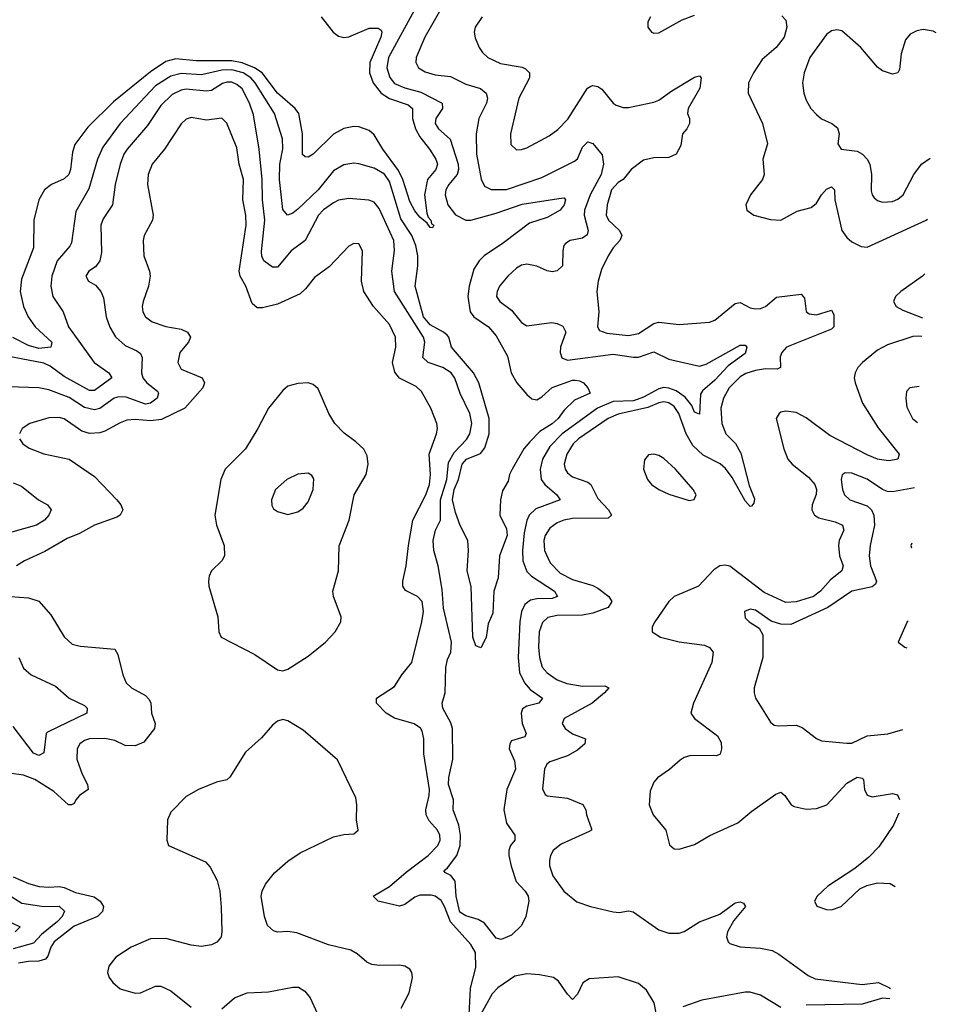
# Model space of a CAD drawing. Header units: inches. Extents: x 1694797 to 1849917, y 907313 to 1017959.
# Tile 692 of 834: x 1841955 to 1845562, y 954585 to 958459. Entities that reach past the tile are written whole.
import ezdxf

# ---------------------------------------------------------------- set-up
doc = ezdxf.new("R2010")
doc.units = ezdxf.units.IN
doc.header["$MEASUREMENT"] = 0
doc.layers.add('B8945', color=7, linetype='Continuous')

msp = doc.modelspace()

# ---------------------------------------------------------------- linework, layer by layer
at = {"layer": 'B8945', "color": 5}
for points, elevation in [([(1843515.5, 958510), (1843406.9, 958310), (1843399.7, 958270), (1843411, 958231), (1843430, 958208.4), (1843470, 958190.8), (1843533.2, 958173.2), (1843616.9, 958130), (1843619.4, 958110), (1843593.2, 958070), (1843590.2, 958050), (1843603.2, 958030), (1843648.7, 957988.7), (1843680.8, 957890), (1843681.9, 957870), (1843676.4, 957850), (1843643.3, 957810), (1843631.8, 957790), (1843628.7, 957770), (1843639.6, 957730), (1843670, 957690.9), (1843710, 957670.6), (1843730, 957670.1), (1843830, 957697.2), (1843932.8, 957732.8), (1844075.9, 957755.9), (1844097.3, 957757.3), (1844102.4, 957750), (1844097.1, 957730), (1844081.2, 957710), (1844030, 957681.1), (1843961.7, 957658.3), (1843859.1, 957580.9), (1843782.7, 957530), (1843763, 957510), (1843742.5, 957477.5), (1843723.9, 957410), (1843718.7, 957370), (1843728.3, 957310), (1843741.8, 957290), (1843800.1, 957250), (1843830, 957215.4), (1843874.4, 957134.4), (1843889.3, 957069.3), (1843911.3, 957030), (1843950, 956984.1), (1843970, 956967.2), (1843990, 956962.9), (1844010, 956974.7), (1844050, 957011.5), (1844130, 957040.7), (1844141.1, 957041.1), (1844158.5, 957038.5), (1844174, 957030), (1844190.8, 957010), (1844199.3, 956990), (1844138.7, 956961.3), (1844097.8, 956922.2), (1844073.3, 956890), (1844050, 956868.8), (1844001.8, 956838.2), (1843961.8, 956798.2), (1843939.4, 956770), (1843892.9, 956690), (1843882.9, 956670), (1843876.8, 956643.2), (1843854.8, 956605.2), (1843847.3, 956570), (1843844.8, 956510), (1843870, 956456), (1843872.9, 956430), (1843843.2, 956350), (1843837.8, 956262.2), (1843820.6, 956210), (1843816.2, 956123.8), (1843798.3, 956081.7), (1843790, 956028.7), (1843770, 955988), (1843750, 955995.3), (1843737.6, 956030), (1843731.8, 956228.2), (1843716.3, 956290), (1843721.5, 956370), (1843718.3, 956410), (1843688.7, 956468.7), (1843670, 956519.7), (1843658.2, 956570), (1843665.2, 956610), (1843681.5, 956650), (1843696.4, 956710), (1843713.8, 956730), (1843768.3, 956751.7), (1843785.5, 956774.5), (1843802.2, 956830), (1843802.8, 956890), (1843761.9, 957030), (1843740.9, 957070), (1843653.8, 957170), (1843643.5, 957210), (1843637.2, 957217.2), (1843622.8, 957230), (1843570, 957258.4), (1843544.1, 957290), (1843510.7, 957410), (1843522.2, 957490), (1843521.3, 957530), (1843514.4, 957570), (1843498.1, 957610), (1843455.5, 957675.5), (1843410, 957822.6), (1843390, 957850.8), (1843350, 957874.1), (1843290, 957892), (1843270, 957894.1), (1843230, 957887.6), (1843190, 957863.7), (1843129.5, 957790), (1843050, 957713.3), (1843030, 957697), (1843009.3, 957689.3), (1842990, 957712.3), (1842976.9, 957830), (1842978.9, 957890), (1842990.8, 957950.8), (1842989.4, 957990), (1842958.2, 958090), (1842882.2, 958210), (1842864.9, 958230), (1842834.4, 958250), (1842790, 958262.1), (1842750, 958260.8), (1842670, 958241.6), (1842590, 958247.3), (1842550, 958237.1), (1842490, 958199.1), (1842350.6, 958050), (1842282.4, 957957.6), (1842261.3, 957910), (1842227.1, 957792.9), (1842176.2, 957703.8), (1842159.1, 957580.9), (1842152.7, 957567.3), (1842103.1, 957510), (1842081.2, 957450), (1842077.9, 957410), (1842085, 957370), (1842125.8, 957310), (1842146.6, 957250), (1842248.7, 957110), (1842306.3, 957070), (1842317.6, 957050), (1842250, 957000.1), (1842230, 957000.4), (1842130, 957055.2), (1842075.7, 957095.7), (1842050, 957108), (1841870, 957141.7)], 540), ([(1843617.3, 958510), (1843549.5, 958390), (1843515.5, 958310), (1843513.7, 958290), (1843524.2, 958270), (1843550, 958253.1), (1843590, 958241.4), (1843650, 958235.9), (1843710, 958205.8), (1843767.8, 958187.8), (1843791.1, 958170), (1843795.9, 958150), (1843792.1, 958130), (1843761.4, 958070), (1843750.7, 958009.3), (1843752.5, 957930), (1843771.4, 957831.4), (1843784.1, 957804.1), (1843810.1, 957790.1), (1843870, 957790.6), (1844010, 957837.9), (1844138.2, 957901.8), (1844150, 957911.8), (1844170, 957957), (1844190, 957978.5), (1844210, 957971.3), (1844247, 957927), (1844252.4, 957890), (1844243.1, 957850), (1844199.7, 957770), (1844176.9, 957710), (1844176, 957690), (1844192.4, 957630), (1844188, 957612), (1844170, 957599.6), (1844120.5, 957590), (1844102.2, 957577.8), (1844096, 957570), (1844092.4, 957550), (1844091.5, 957490), (1844070, 957471.2), (1844050, 957467.1), (1844030, 957470.8), (1843990, 957489.2), (1843950, 957496.5), (1843930, 957492.7), (1843910, 957481.5), (1843876.3, 957450), (1843843, 957410), (1843833.5, 957390), (1843831.2, 957370), (1843844, 957350), (1843890, 957316.5), (1843930, 957266.9), (1843950, 957253.8), (1844047.1, 957267.1), (1844070, 957263.2), (1844092.8, 957252.8), (1844103.5, 957230), (1844083, 957170), (1844081.8, 957150), (1844088.3, 957128.4), (1844110, 957119.8), (1844290, 957142.9), (1844370, 957130.5), (1844390, 957131.4), (1844450, 957152.1), (1844510, 957123.8), (1844630, 957095.9), (1844656.5, 957103.5), (1844790, 957178.4), (1844810, 957178), (1844816.1, 957170), (1844810, 957145), (1844742.5, 957097.5), (1844690, 957040.2), (1844641.2, 956998.8), (1844634.4, 956985.6), (1844630, 956907.3), (1844610, 956914.7), (1844600.4, 956940.3), (1844574, 956974), (1844538.6, 956998.6), (1844510, 957009.4), (1844490, 957011.2), (1844470, 957006.4), (1844410, 956973.6), (1844370, 956959.7), (1844290, 956956.6), (1844229.1, 956930), (1844090.1, 956830), (1844040.9, 956779.1), (1844012.8, 956730), (1844002.6, 956690), (1844007.4, 956650), (1844022.1, 956630), (1844068.6, 956590), (1844081.7, 956570), (1843985.7, 956534.3), (1843959.8, 956510), (1843950, 956488), (1843940.5, 956439.5), (1843933.5, 956370), (1843934.5, 956330), (1843950, 956288.2), (1843969.5, 956270), (1844059.3, 956210), (1844071.3, 956190), (1844050, 956181.7), (1843990, 956180.3), (1843964.9, 956175.1), (1843942.3, 956157.7), (1843929.6, 956130), (1843923, 956090), (1843915.9, 955950), (1843921.5, 955890), (1843940.8, 955850), (1843963.1, 955823.1), (1844012.9, 955790), (1843997.6, 955770), (1843950, 955758.5), (1843933, 955747), (1843928.9, 955730), (1843931.7, 955690), (1843948.1, 955650), (1843942.2, 955637.8), (1843890, 955621.1), (1843883.3, 955610), (1843881.3, 955590), (1843902.6, 955542.6), (1843905.9, 955510), (1843872.4, 955430), (1843860.3, 955350), (1843870, 955297.4), (1843903.1, 955250), (1843903.1, 955230), (1843886.3, 955210), (1843880.2, 955190), (1843879.8, 955170), (1843888.8, 955128.8), (1843908.2, 955068.2), (1843943.6, 955030), (1843955.5, 955010), (1843957.9, 954990), (1843946.3, 954930), (1843930, 954894.6), (1843890, 954857.1), (1843850, 954839.8), (1843830, 954844.8), (1843784.3, 954904.3), (1843758.7, 954918.7), (1843710, 954932.3), (1843686.9, 954946.9), (1843673, 955010), (1843668.8, 955068.8), (1843651.9, 955091.9), (1843630, 955102), (1843624.2, 955110), (1843638.5, 955121.5), (1843674.7, 955170), (1843687.7, 955210), (1843689.9, 955250), (1843682.9, 955290), (1843661.3, 955350), (1843662.6, 955390), (1843642.3, 955450), (1843643.3, 955476.7), (1843660.1, 955550), (1843657.5, 955670), (1843651.7, 955691.7), (1843619.8, 955750), (1843618, 955770), (1843629.3, 955810.7), (1843631.4, 955910), (1843638.4, 955941.6), (1843651.7, 955970), (1843654.3, 956010), (1843623.2, 956143.2), (1843616.9, 956216.9), (1843601.5, 956310), (1843584.1, 956370), (1843581.5, 956410), (1843591, 956450), (1843610.7, 956490), (1843611.2, 956570), (1843636, 956650), (1843642.8, 956717.2), (1843664.2, 956755.8), (1843712.8, 956807.2), (1843725.8, 956830), (1843734.3, 956870), (1843726.7, 956910), (1843687.9, 956987.9), (1843667.8, 957047.8), (1843652.3, 957070), (1843620.4, 957090), (1843561.8, 957110), (1843541.6, 957130), (1843549.9, 957190), (1843543.7, 957210), (1843430.4, 957390), (1843419, 957470), (1843429.5, 957550.6), (1843426.8, 957590), (1843370, 957716.1), (1843350, 957741.1), (1843329.2, 957749.2), (1843250, 957755.8), (1843210, 957748.3), (1843190, 957738.8), (1843150, 957710.9), (1843130.8, 957690), (1843078.2, 957590), (1843023, 957550), (1842970, 957484.8), (1842950, 957485.6), (1842916.2, 957510), (1842908.5, 957528.5), (1842907, 957547), (1842919.8, 957670), (1842911, 957750), (1842909.6, 957830), (1842897.2, 957950), (1842875, 958085), (1842859.9, 958130), (1842830, 958186.4), (1842810, 958204.3), (1842790, 958212.5), (1842770, 958213.1), (1842752.6, 958207.4), (1842710, 958180.8), (1842690, 958177.5), (1842610, 958185.4), (1842590, 958181.1), (1842555.5, 958164.5), (1842510, 958121.7), (1842457.5, 958042.5), (1842378.6, 957950), (1842364.7, 957930), (1842350.1, 957890), (1842330.7, 957810), (1842320.1, 957730), (1842284.1, 957675.9), (1842274.8, 957650), (1842276.6, 957543.4), (1842270.2, 957510), (1842253.4, 957486.6), (1842227.8, 957470), (1842214.9, 957450), (1842226.4, 957430), (1842254, 957414), (1842274.7, 957390), (1842284.7, 957364.7), (1842295.5, 957290), (1842309.6, 957249.6), (1842331.6, 957211.6), (1842370, 957176.3), (1842416.1, 957156.1), (1842430, 957145.3), (1842436.6, 957130), (1842434.1, 957070), (1842439.6, 957050), (1842455.8, 957030), (1842496.9, 956996.9), (1842501.4, 956990), (1842495.9, 956970), (1842470.5, 956949.5), (1842450, 956946.4), (1842373.7, 956973.7), (1842344.8, 956975.2), (1842326.8, 956970), (1842270.6, 956929.4), (1842250, 956923.9), (1842210, 956933.2), (1842150, 956972.9), (1842070, 957002.7), (1842030, 957010.5), (1841910, 957014.7)], 560), ([(1843142, 958470), (1843188.1, 958410), (1843210, 958394.3), (1843230, 958388.6), (1843250, 958390.9), (1843330, 958425.8), (1843365.9, 958425.9), (1843377.3, 958417.3), (1843380.4, 958410), (1843376.6, 958390), (1843332.4, 958290), (1843331.1, 958250), (1843345.6, 958210), (1843377.6, 958170), (1843410, 958148.5), (1843483.3, 958123.3), (1843500.4, 958110), (1843501.1, 958070), (1843512.1, 958030), (1843530, 957997.5), (1843567.9, 957950), (1843592.2, 957910), (1843599.5, 957890), (1843592.6, 957870), (1843559.7, 957830), (1843547.7, 957770), (1843557.5, 957697.5), (1843562.5, 957682.5), (1843573.2, 957670), (1843575.9, 957655.9), (1843584.9, 957650), (1843579.9, 957640.1), (1843570, 957641.3), (1843558.7, 957658.7), (1843530, 957682), (1843510, 957707.4), (1843490, 957743.9), (1843462.7, 957830), (1843445.9, 957865.9), (1843383.4, 957950), (1843350, 958005.2), (1843330, 958022.2), (1843290, 958036.9), (1843270, 958038.1), (1843230, 958030.4), (1843190, 958008.7), (1843110, 957929.1), (1843090, 957917.4), (1843078.9, 957918.9), (1843068.2, 957928.2), (1843068.5, 958010), (1843053.7, 958090), (1843039.6, 958110), (1842969.6, 958170), (1842909.2, 958249.2), (1842879.5, 958270), (1842830, 958289.6), (1842790, 958296.9), (1842650, 958296.3), (1842570, 958305.1), (1842530, 958293.7), (1842470, 958253.1), (1842324.9, 958135.1), (1842223.5, 958036.5), (1842172, 957968), (1842162.5, 957937.5), (1842155.7, 957870), (1842148.4, 957850), (1842130, 957833), (1842080.3, 957810), (1842052.6, 957790), (1842030.2, 957750), (1842010.2, 957670), (1842010, 957561.2), (1841962.1, 957437.9), (1841957.4, 957390), (1841970.7, 957330), (1841988.5, 957290), (1842016.4, 957250), (1842081.7, 957190), (1842077.8, 957170), (1842030, 957165.6), (1841990, 957177), (1841928.3, 957208.3)], 520), ([(1843774.4, 958470), (1843746.9, 958430), (1843743.2, 958410), (1843747.3, 958387.3), (1843763.1, 958350), (1843776, 958330), (1843797.4, 958310), (1843846.9, 958286.9), (1843931.8, 958271.8), (1843945.5, 958265.5), (1843960.7, 958250), (1843961, 958230), (1843919.8, 958150), (1843886.5, 958010), (1843887.5, 957967.5), (1843910, 957947.4), (1843930, 957947.6), (1843950, 957954.9), (1844038.4, 958001.6), (1844073.1, 958026.9), (1844112.3, 958067.7), (1844189, 958190), (1844202.5, 958197.5), (1844210, 958200.2), (1844230, 958195.8), (1844246, 958186), (1844290, 958130.2), (1844301.9, 958121.9), (1844330, 958113.6), (1844350, 958114), (1844450, 958134), (1844470, 958142), (1844521.3, 958178.7), (1844610, 958232.4), (1844630, 958237.8), (1844636.3, 958230), (1844631.4, 958190), (1844585.8, 958110), (1844583.3, 958090), (1844591.2, 958070), (1844591.2, 958050), (1844580.8, 958030), (1844562.5, 958010), (1844556.3, 957963.7), (1844538.2, 957930), (1844510, 957916.4), (1844450, 957915.6), (1844410, 957906.3), (1844360.7, 957870), (1844329.7, 957830.3), (1844310, 957817.6), (1844284.4, 957790), (1844266.3, 957730), (1844263.1, 957690), (1844271.5, 957670), (1844315.4, 957630), (1844324.7, 957610), (1844316.9, 957590), (1844290, 957561.8), (1844270.2, 957530), (1844244.7, 957475.3), (1844231.6, 957430), (1844226, 957390), (1844233.6, 957310), (1844228.1, 957250), (1844236.1, 957236.1), (1844264.9, 957224.9), (1844350, 957216.9), (1844390, 957224.1), (1844450, 957263.5), (1844470, 957269.3), (1844550, 957259.4), (1844670, 957269), (1844690, 957276.9), (1844770, 957342.6), (1844790, 957346), (1844830, 957325.2), (1844850, 957320.6), (1844870, 957322.3), (1844890, 957330.2), (1844933.5, 957366.5), (1845030, 957379.1), (1845042.9, 957362.9), (1845050.1, 957310.2), (1845061.7, 957301.7), (1845090, 957297.2), (1845150, 957315.5), (1845158.8, 957298.8), (1845159.1, 957250), (1845150, 957241.2), (1844972.6, 957170), (1844953.9, 957150), (1844947.9, 957132.1), (1844948.9, 957090), (1844936, 957084), (1844890, 957084.8), (1844850, 957079), (1844812.8, 957067.2), (1844790, 957053.9), (1844746.7, 957010), (1844724, 956970), (1844714.3, 956930), (1844718.1, 956870), (1844734, 956830), (1844771.6, 956791.6), (1844792.9, 956752.9), (1844825.9, 956625.9), (1844846.4, 956573.6), (1844843.6, 956556.4), (1844834.6, 956545.4), (1844830, 956543.5), (1844810, 956566), (1844758.2, 956658.2), (1844732.8, 956692.8), (1844711.4, 956711.4), (1844645, 956745), (1844603.3, 956783.4), (1844577.3, 956830), (1844548.6, 956910), (1844530, 956937.4), (1844510, 956951.6), (1844490, 956955), (1844470, 956950.8), (1844426.5, 956933.5), (1844310, 956907), (1844270, 956890.3), (1844153.6, 956810), (1844133.4, 956790), (1844108, 956750), (1844097.6, 956710), (1844101.5, 956690), (1844110, 956676.5), (1844130, 956659.8), (1844190, 956638.6), (1844201.9, 956630), (1844230, 956575.1), (1844272.4, 956530), (1844283.5, 956510), (1844270, 956498.2), (1844130, 956496.7), (1844096, 956490), (1844070, 956479.2), (1844041.7, 956458.3), (1844023.3, 956430), (1844018.1, 956410), (1844020.1, 956370), (1844042.4, 956322.4), (1844081.6, 956281.6), (1844130, 956255.8), (1844210, 956232.3), (1844230, 956222.2), (1844273.4, 956190), (1844284.7, 956170), (1844270, 956145.9), (1844210, 956123.3), (1844170, 956116), (1844070, 956114.6), (1844033.8, 956106.2), (1844012.7, 956087.3), (1843999.5, 956050), (1843996.7, 955990), (1844000.1, 955950), (1844011.6, 955911.6), (1844030, 955888.9), (1844070, 955861.6), (1844107.7, 955847.7), (1844170, 955836), (1844257.3, 955837.3), (1844273.4, 955830), (1844256.8, 955810), (1844207.6, 955770), (1844097.8, 955710), (1844089.1, 955690), (1844102, 955670), (1844130, 955649.6), (1844181.7, 955630), (1844178.5, 955610), (1844150, 955584.9), (1844110, 955561.9), (1844041.1, 955538.9), (1844029, 955530), (1844019.7, 955510), (1844012.8, 955432.7), (1844022.4, 955410), (1844030, 955404.6), (1844110, 955395.8), (1844170.7, 955370.7), (1844183.2, 955350), (1844185.4, 955330), (1844204.9, 955275.1), (1844204.9, 955270), (1844195.5, 955264.5), (1844085.5, 955214.5), (1844054.8, 955190), (1844043.7, 955170), (1844039.2, 955150), (1844040.4, 955130), (1844053.2, 955090), (1844095.9, 955030), (1844148, 954988), (1844201.3, 954970), (1844290, 954949.2), (1844313.6, 954946.4), (1844350, 954952.9), (1844368.9, 954948.9), (1844470, 954878.5), (1844510, 954864.8), (1844550, 954864.3), (1844569.1, 954870.9), (1844630.6, 954909.4), (1844710, 954939.2), (1844770, 954983.9), (1844790, 954987.6), (1844803, 954983), (1844811, 954970), (1844765.3, 954914.7), (1844740.1, 954870), (1844735.9, 954850), (1844743, 954830), (1844750, 954823.7), (1844790, 954811), (1844870, 954806.3), (1844916.4, 954796.4), (1844942.3, 954782.3), (1845057.7, 954697.7), (1845084.6, 954684.6), (1845270, 954662.7), (1845334, 954670), (1845377.6, 954650), (1845381.2, 954647)], 580), ([(1844437.8, 958470), (1844426.7, 958450), (1844426.5, 958430), (1844440.5, 958410), (1844450, 958405.8), (1844470, 958407.2), (1844561.7, 958458.4), (1844610, 958476.5)], 620), ([(1844953.8, 958473.8), (1844970, 958457.3), (1844973.8, 958430), (1844962.9, 958390), (1844931.8, 958350), (1844877.2, 958302.8), (1844842.5, 958250), (1844823, 958210), (1844821.8, 958170), (1844877.7, 958050), (1844898.2, 957970), (1844879.6, 957910), (1844883.9, 957850), (1844877.3, 957830), (1844830.3, 957770), (1844812.4, 957730), (1844816.3, 957710), (1844844, 957690), (1844910, 957672.4), (1844950, 957670.2), (1845014.9, 957705.1), (1845070, 957720.1), (1845090, 957736.5), (1845109.9, 957770), (1845130, 957792.3), (1845150, 957801.3), (1845161.3, 957790), (1845162.8, 957750), (1845190.2, 957630), (1845210, 957601.3), (1845230, 957585.2), (1845266.4, 957566.4), (1845290, 957563.5), (1845522.2, 957670), (1845526.5, 957673.4)], 620), ([(1845510, 958420.2), (1845484.6, 958415.4), (1845458.3, 958401.7), (1845440.4, 958379.6), (1845424.1, 958324.1), (1845416.7, 958263.3), (1845410, 958249.2), (1845390, 958244.5), (1845350, 958257), (1845330, 958272), (1845264.2, 958350), (1845190, 958414.5), (1845170, 958418.4), (1845150, 958415.1), (1845130, 958400.7), (1845064.2, 958310), (1845042, 958250), (1845035.3, 958210), (1845040.3, 958170), (1845050, 958142.8), (1845068.5, 958110), (1845090, 958085.5), (1845110, 958068.5), (1845150.8, 958050), (1845172.9, 958032.9), (1845179.5, 958010), (1845174.4, 957970), (1845186.8, 957950), (1845250, 957941.3), (1845271.5, 957930), (1845290.1, 957910.1), (1845299.8, 957890), (1845306.3, 957850), (1845305.9, 957785.9), (1845309.1, 957770), (1845317.8, 957757.8), (1845330, 957746.9), (1845350, 957740.7), (1845390, 957743.9), (1845410, 957752.7), (1845430.8, 957770), (1845474, 957850), (1845503.1, 957890), (1845538.1, 957914.4)], 640), ([(1845561.8, 958407.7), (1845550, 958414), (1845510, 958420.2)], 640), ([(1843724, 954544), (1843728.7, 954648.7), (1843749.4, 954730), (1843748.2, 954788.2), (1843730, 954820.3), (1843649.7, 954909.7), (1843627.1, 954970), (1843613, 954993), (1843590, 955009.9), (1843574.4, 955014.4), (1843530, 955014.4), (1843510, 955006.7), (1843470, 954977.3), (1843450, 954971.3), (1843366.3, 954990), (1843346.3, 955010), (1843410, 955047.7), (1843475.6, 955104.4), (1843562.3, 955170), (1843600.6, 955210), (1843609.1, 955230), (1843607.8, 955250), (1843598.5, 955270), (1843566.1, 955306.1), (1843554.1, 955330), (1843553, 955350), (1843566.9, 955406.9), (1843568, 955430), (1843545.8, 955570), (1843545.7, 955630), (1843539.3, 955659.3), (1843531.9, 955671.9), (1843507.9, 955687.9), (1843430, 955711.1), (1843396.5, 955730), (1843359.7, 955770), (1843358.7, 955790), (1843430, 955834.9), (1843458.4, 955881.6), (1843498.5, 955930), (1843538.1, 956090), (1843543.9, 956130), (1843538.8, 956170), (1843520.4, 956190), (1843473, 956213), (1843463.2, 956230), (1843463.2, 956250), (1843476.2, 956310), (1843484.8, 956390), (1843502.5, 956490), (1843553, 956590), (1843567.8, 956630), (1843571.4, 956670), (1843566.7, 956750), (1843595, 956830), (1843598.8, 956850), (1843596.1, 956870), (1843573.3, 956930), (1843536, 956996), (1843515.1, 957015.1), (1843450, 957048.3), (1843431.7, 957071.7), (1843422.1, 957110), (1843435, 957170), (1843433.3, 957210), (1843410, 957258.9), (1843346.8, 957330), (1843308.9, 957390), (1843299.8, 957430), (1843303.5, 957550), (1843290, 957576.9), (1843270, 957578.9), (1843250, 957568.2), (1843173.5, 957486.5), (1843115.1, 957444.9), (1843080.3, 957399.7), (1843059.2, 957380.7), (1842970, 957339.9), (1842910, 957325.7), (1842890, 957325.2), (1842870, 957342.8), (1842844.9, 957410), (1842823.2, 957450), (1842818.5, 957470), (1842846.3, 957650), (1842844.6, 957690), (1842833.8, 957750), (1842835.7, 957830), (1842819.1, 957890), (1842810, 957954), (1842770, 958051.6), (1842750, 958071.6), (1842690, 958063.6), (1842630, 958073.5), (1842610, 958067.4), (1842590, 958049.7), (1842524.7, 957950), (1842476, 957890), (1842460.5, 957850), (1842458, 957810), (1842480.7, 957690), (1842477.6, 957670), (1842445.3, 957610), (1842441.3, 957590), (1842444.1, 957530), (1842466.2, 957470), (1842469.2, 957450), (1842462, 957410), (1842440.9, 957350), (1842437.4, 957330), (1842440.2, 957310), (1842450.2, 957290), (1842476.5, 957270), (1842530, 957251.3), (1842590, 957241.7), (1842615.9, 957230), (1842627.5, 957210), (1842619.7, 957190), (1842585.5, 957150), (1842577.2, 957110), (1842590, 957084.4), (1842672.8, 957050), (1842682.2, 957030), (1842676.3, 957010), (1842604.7, 956930), (1842513.6, 956886.4), (1842470, 956881.1), (1842410, 956886.4), (1842376.9, 956883.1), (1842350, 956873.3), (1842290, 956839.9), (1842270, 956833.2), (1842230.5, 956830.6), (1842199.3, 956839.3), (1842130, 956888.2), (1842110, 956893), (1842070, 956892.7), (1841994.9, 956870), (1841965.3, 956850), (1841954.6, 956830)], 580), ([(1845516.2, 957458.5), (1845507.3, 957450), (1845422.8, 957390), (1845401.7, 957370), (1845393.1, 957350), (1845404.3, 957330), (1845430, 957316), (1845507.9, 957285.8)], 620), ([(1845504.3, 957211.9), (1845493.4, 957213.4), (1845470, 957212.1), (1845370, 957179.1), (1845330, 957158.3), (1845271.9, 957110), (1845252.7, 957090), (1845242, 957070), (1845238.7, 957050), (1845241.9, 957030), (1845270.8, 956950), (1845333.4, 956853.4), (1845416, 956750), (1845410.4, 956730), (1845376.4, 956723.6), (1845354.8, 956725.2), (1845330, 956729.9), (1845290, 956746.2), (1845142.8, 956822.8), (1845050, 956891.9), (1845010, 956913.3), (1844970, 956918.5), (1844950, 956914.2), (1844943.1, 956910), (1844932.2, 956890), (1844962.2, 956770), (1844978.1, 956730), (1844994.8, 956710), (1845059.2, 956659.2), (1845083.7, 956630), (1845090.9, 956610), (1845089.7, 956590.3), (1845073.9, 956550), (1845072.4, 956530), (1845082, 956510), (1845099.2, 956499.2), (1845163.5, 956483.5), (1845193.2, 956470), (1845198.2, 956450), (1845179.5, 956410), (1845176.4, 956390), (1845180.4, 956350), (1845195.6, 956310), (1845190.1, 956290), (1845145.6, 956254.4), (1845105.8, 956210), (1845078.4, 956190), (1845010, 956168.2), (1844970, 956165.6), (1844884.6, 956204.6), (1844750, 956308.2), (1844730, 956312.9), (1844710.2, 956309.8), (1844686, 956294), (1844626, 956230), (1844530, 956189.8), (1844510, 956169.7), (1844454.2, 956090), (1844443.6, 956070), (1844444.2, 956050), (1844476.4, 956030), (1844550, 956010.9), (1844650, 955997.3), (1844668.8, 955988.8), (1844684.2, 955970), (1844679, 955930), (1844606.6, 955770), (1844596.5, 955730), (1844610.3, 955710), (1844701.4, 955641.4), (1844714.7, 955614.7), (1844717, 955590), (1844710.7, 955569.3), (1844696.9, 955563.1), (1844596.3, 955563.7), (1844570, 955556.5), (1844554, 955546), (1844511.4, 955508.6), (1844464.5, 955475.5), (1844450, 955458.9), (1844436.5, 955423.5), (1844431.9, 955370), (1844448.2, 955330), (1844497.5, 955270), (1844512.6, 955212.6), (1844530, 955197), (1844550, 955194.9), (1844610, 955213.1), (1844670.4, 955249.6), (1844781.2, 955298.8), (1844835.8, 955344.2), (1844930, 955412.1), (1844950, 955419.6), (1844966.4, 955406.4), (1844990.1, 955370.1), (1845002.9, 955362.8), (1845050, 955352.1), (1845090, 955355.1), (1845130.8, 955370), (1845210, 955454.8), (1845250, 955478.2), (1845270, 955475.2), (1845275.3, 955470), (1845279.2, 955430), (1845290, 955407.9), (1845310, 955400.7), (1845390, 955413.8), (1845408.9, 955408.9), (1845416.9, 955391.1)], 620), ([(1845494.9, 957015.4), (1845458, 957010), (1845444.7, 956995.3), (1845441.3, 956970), (1845446.1, 956933.9), (1845468, 956890), (1845488.1, 956874.2)], 640), ([(1841954.9, 956810), (1841967, 956790), (1841992.8, 956772.8), (1842050, 956751.3), (1842150.3, 956730.3), (1842250, 956661.8), (1842336.9, 956570), (1842352.8, 956550), (1842360.9, 956530), (1842350.3, 956510), (1842337.9, 956502.1), (1842250.1, 956469.9), (1842190, 956437.5), (1842141.9, 956418.1), (1842053.7, 956366.3), (1841974.4, 956330), (1841942, 956310)], 580), ([(1845475.8, 956616.7), (1845390, 956600.6), (1845370, 956602.2), (1845349.9, 956609.9), (1845290, 956651.1), (1845230, 956674.2), (1845203.5, 956676.5), (1845191.7, 956668.3), (1845187.5, 956650), (1845192.2, 956610), (1845200.7, 956590), (1845221.1, 956570), (1845290, 956546.4), (1845306.4, 956530), (1845315.5, 956510), (1845319.2, 956470), (1845301.2, 956390), (1845297.5, 956350), (1845303.4, 956310), (1845327.1, 956250), (1845321.9, 956238.1), (1845310, 956227.5), (1845230, 956209.9), (1845134.5, 956145.5), (1844990, 956079.1), (1844950, 956080.3), (1844912.6, 956092.6), (1844850, 956136.1), (1844830, 956139.7), (1844806.7, 956130), (1844810, 956105.5), (1844825.5, 956090), (1844864.5, 956064.5), (1844879.1, 956039.1), (1844879.2, 955950), (1844845.3, 955830), (1844844.6, 955810), (1844850.4, 955790), (1844910, 955694.8), (1844923.7, 955683.7), (1844940.3, 955680.3), (1845010, 955683.1), (1845034.1, 955674.1), (1845090, 955630.4), (1845110, 955622), (1845210, 955612.9), (1845230, 955612.9), (1845290, 955641.2), (1845371.1, 955648.9), (1845430.1, 955666.3)], 640), ([(1841930, 956636.8), (1841962.9, 956622.9), (1842029, 956570), (1842064.2, 956550), (1842078.6, 956530), (1842070.2, 956510), (1842052.3, 956490), (1842021.2, 956470), (1841875.6, 956430)], 560), ([(1845465.3, 956399.4), (1845462, 956390), (1845464.4, 956380.7)], 660), ([(1841918.8, 956190), (1841990, 956184.5), (1842030.9, 956170.9), (1842077.3, 956117.3), (1842130.2, 956030.2), (1842161.8, 956001.8), (1842193.8, 955993.8), (1842330, 955981.6), (1842341.8, 955961.8), (1842360.6, 955880.6), (1842374.3, 955850), (1842394.6, 955830), (1842450, 955799.8), (1842464.7, 955784.7), (1842470.9, 955770), (1842473.6, 955730), (1842487.6, 955690), (1842485.2, 955670), (1842444, 955616), (1842410, 955601.4), (1842370, 955603.4), (1842330, 955622.9), (1842290, 955630.8), (1842230, 955628.7), (1842210, 955622.7), (1842191.3, 955610), (1842181.2, 955590), (1842180.4, 955550), (1842201.1, 955490), (1842221.9, 955450), (1842224.2, 955430), (1842190, 955406.5), (1842175.9, 955390), (1842170, 955375.1), (1842158.8, 955370), (1842147.7, 955370), (1842090, 955422.3), (1842014.7, 955470), (1841970, 955486.6), (1841913.8, 955493.8)], 580), ([(1845450.6, 956092.9), (1845447.3, 956090), (1845412, 956010), (1845438, 955990), (1845445.5, 955986.9)], 660), ([(1841951.9, 955950), (1841970, 955907.5), (1842000.8, 955880.8), (1842096, 955836), (1842150.4, 955790), (1842210, 955760.8), (1842220.8, 955750), (1842219.5, 955730), (1842065, 955655), (1842059.6, 955650), (1842050, 955574.5), (1842030, 955563.5), (1842010, 955573.2), (1841930, 955677.5)], 560), ([(1843456.8, 954570), (1843487.5, 954630), (1843500.6, 954690), (1843497.7, 954710), (1843490, 954722.6), (1843470, 954734.6), (1843450, 954738.7), (1843370, 954737), (1843341.1, 954741.1), (1843320.5, 954750), (1843283.1, 954783.1), (1843257.5, 954797.5), (1843170, 954818.9), (1843046.2, 954866.2), (1843010, 954871.4), (1842970, 954869.3), (1842953.7, 954873.7), (1842930, 954895.3), (1842918.2, 954930), (1842905.2, 955010), (1842909, 955030), (1842922.4, 955057.6), (1842958.4, 955101.6), (1843010, 955148.5), (1843059.4, 955180.6), (1843190, 955243.6), (1843230, 955252.9), (1843270, 955255.5), (1843286.6, 955270), (1843280.4, 955310), (1843282, 955370), (1843277.3, 955397.3), (1843206.3, 955546.3), (1843070, 955664), (1843010, 955699.6), (1842990, 955705.1), (1842970, 955699.5), (1842950, 955682.9), (1842906.6, 955633.4), (1842843.2, 955576.8), (1842781.8, 955478.2), (1842770, 955468.2), (1842730, 955459.3), (1842659.1, 955430), (1842610, 955403), (1842550, 955340.9), (1842536.5, 955310), (1842534.3, 955230), (1842541.3, 955210), (1842685.7, 955145.7), (1842705, 955125), (1842732.1, 955072), (1842742.8, 955030), (1842747.6, 954967.6), (1842750.9, 954870), (1842747.7, 954850), (1842740.5, 954839.5), (1842731, 954829), (1842710, 954819.2), (1842670, 954812.3), (1842630, 954817.4), (1842530, 954844.4), (1842470, 954842.5), (1842393.4, 954810), (1842333.2, 954770), (1842305.3, 954734.7), (1842301.1, 954710), (1842307.6, 954690), (1842321.6, 954670), (1842350, 954646), (1842410, 954628.5), (1842430, 954630.2), (1842490, 954656.1), (1842510, 954656.1), (1842550, 954638.3), (1842630, 954574)], 620), ([(1845414.3, 955336.4), (1845392.9, 955290), (1845335, 955204.9), (1845296.3, 955163.7), (1845241, 955119), (1845135.5, 955050), (1845092.4, 955010), (1845082.7, 954990), (1845091.6, 954971.6), (1845130, 954957.9), (1845150, 954957.2), (1845187.1, 954970), (1845261.4, 955038.6), (1845288.3, 955051.7), (1845330, 955063.2), (1845379.8, 955059.8), (1845400.5, 955049)], 620), ([(1841930, 955086.6), (1841990, 955060.7), (1842031.4, 955048.6), (1842070, 955045.1), (1842110, 955048.5), (1842130, 955044.4), (1842175.1, 955024.9), (1842247.9, 955007.9), (1842271.4, 954990), (1842285.2, 954970), (1842281.1, 954950), (1842261.6, 954930), (1842170, 954891.8), (1842090.5, 954830), (1842077.6, 954810), (1842066.3, 954773.7), (1842056.9, 954763.1), (1842030, 954754.7), (1841990, 954753.7), (1841950, 954746.6)], 580), ([(1841910, 955016.6), (1841963.2, 954983.2), (1842050, 954970.1), (1842110, 954970.8), (1842131, 954951), (1842122.2, 954930), (1842104.5, 954910), (1842040.5, 954859.5), (1842010, 954825.3), (1841930, 954802.5)], 560), ([(1841924.9, 954904.9), (1841956.5, 954890), (1841938, 954870)], 540), ([(1844459.4, 954550), (1844451.2, 954591.2), (1844421.1, 954641.1), (1844390, 954666.8), (1844310, 954693.2), (1844195.3, 954684.7), (1844170.5, 954669.5), (1844150, 954624.2), (1844130, 954604.4), (1844110, 954624.5), (1844075.4, 954675.4), (1844055.6, 954690), (1844000.7, 954700.7), (1843950, 954704.5), (1843903.9, 954696.1), (1843836, 954650), (1843814.3, 954625.7), (1843770, 954545.4)], 580), ([(1842750, 954567.4), (1842800.8, 954610), (1842850, 954630.6), (1842934.1, 954634.1), (1843030, 954652.8), (1843051.7, 954651.7), (1843077.1, 954637.1), (1843098, 954610), (1843125.3, 954550)], 620), ([(1844950, 954572), (1844870, 954620.3), (1844830, 954633.2), (1844810, 954633), (1844639.4, 954600.6), (1844564.6, 954575.4)], 580), ([(1845379.2, 954606.6), (1845350, 954608.7), (1845270, 954585.6), (1845050, 954581.5)], 580)]:
    msp.add_lwpolyline(points, dxfattribs=dict(at, elevation=elevation))
for points, elevation in [([(1843089.7, 957029.7), (1843050, 957027.3), (1843010, 957016.9), (1842990, 957000.5), (1842933.8, 956930), (1842892.6, 956850), (1842844, 956770), (1842763.2, 956690), (1842747.1, 956650), (1842723.2, 956510), (1842730.2, 956470), (1842759.5, 956390), (1842761.6, 956350), (1842750.6, 956330), (1842710.3, 956289.7), (1842700.4, 956270), (1842697.6, 956250), (1842699.5, 956230), (1842734.3, 956110), (1842738.7, 956050), (1842748.5, 956030), (1842880.7, 955960.7), (1842970, 955900.4), (1842990, 955897.1), (1843010, 955903.8), (1843090, 955954.6), (1843158.9, 956010), (1843196, 956050), (1843218.8, 956090), (1843220.2, 956110), (1843189.9, 956190), (1843187.4, 956210), (1843209.8, 956290), (1843211.9, 956388.1), (1843252.1, 956490), (1843271.2, 956590), (1843318, 956670), (1843326.2, 956710), (1843322.4, 956742.4), (1843309.2, 956769.2), (1843278.2, 956798.2), (1843231.9, 956831.9), (1843195.4, 956870), (1843171.1, 956910), (1843130, 957006.6), (1843110, 957023)], 620), ([(1844450, 956749.8), (1844430, 956746.6), (1844413.3, 956726.7), (1844410.2, 956690), (1844425.4, 956650), (1844441.2, 956630), (1844470, 956610.2), (1844510, 956592.3), (1844590, 956567.6), (1844609.5, 956570.5), (1844616.3, 956590), (1844605.4, 956610), (1844536.1, 956690), (1844490, 956732.7), (1844470, 956743.7)], 620), ([(1843090, 956675.1), (1843050, 956671.1), (1843006.4, 956650), (1842961.1, 956610), (1842946, 956570), (1842946.8, 956546.8), (1842954.4, 956534.4), (1842970, 956523.7), (1843010, 956512), (1843050, 956522), (1843070, 956536.4), (1843090, 956561.6), (1843109.7, 956610), (1843112, 956652), (1843104.9, 956664.9)], 640)]:
    msp.add_lwpolyline(points, close=True, dxfattribs=dict(at, elevation=elevation))

doc.saveas('drawing.dxf')
